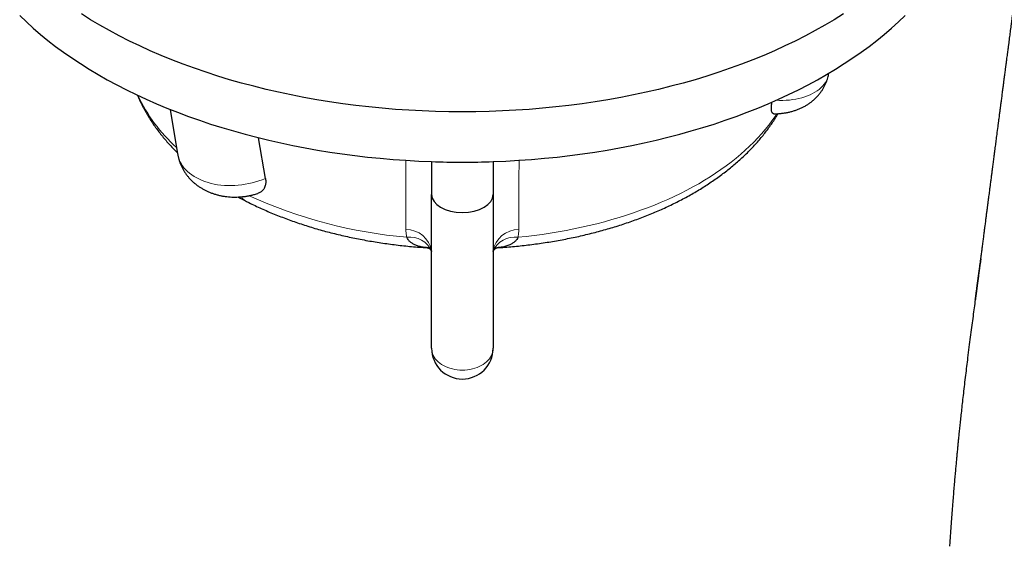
# Model space of a CAD drawing. Header units: millimetres. Extents: x 8 to 1329, y 12 to 1074.
# Tile 201 of 619: x 1136 to 1184, y 197 to 222. Entities that reach past the tile are written whole.
import ezdxf

# ---------------------------------------------------------------- set-up
doc = ezdxf.new("R2010")
doc.units = ezdxf.units.MM

msp = doc.modelspace()

# ---------------------------------------------------------------- linework, layer by layer
at = {"color": 7, "linetype": 'Continuous', "lineweight": 30}
for p, q in [((1175.403, 219.656), (1175.421, 219.738)), ((1143.292, 217.968), (1143.656, 215.793)), ((1147.941, 214.6), (1147.601, 216.587)), ((1156.043, 215.42), (1156.043, 213.82)), ((1159.043, 215.42), (1159.043, 213.82)), ((1156.043, 206.315), (1156.043, 213.82)), ((1159.043, 213.82), (1159.043, 206.315))]:
    msp.add_line(p, q, dxfattribs=at)
at = {"color": 252, "linetype": 'Continuous', "lineweight": 0}
msp.add_line((1154.79, 212.106), (1154.779, 215.482), dxfattribs=at)
at = {"color": 7, "linetype": 'Continuous', "lineweight": 30, "flags": 128}
for points in [[(1135.957, 222.545), (1136.281, 222.234), (1136.619, 221.927), (1136.97, 221.626), (1137.334, 221.329), (1137.711, 221.038), (1138.101, 220.753), (1138.503, 220.473), (1138.917, 220.199), (1139.342, 219.932), (1139.78, 219.67), (1140.228, 219.415), (1140.688, 219.167), (1141.158, 218.925), (1141.639, 218.691), (1142.129, 218.463), (1142.63, 218.243), (1143.14, 218.03), (1143.659, 217.824), (1144.186, 217.626), (1144.723, 217.436), (1145.267, 217.253), (1145.819, 217.079), (1146.379, 216.913), (1146.946, 216.754), (1147.519, 216.605), (1148.099, 216.463), (1148.685, 216.33), (1149.276, 216.206), (1149.873, 216.09), (1150.474, 215.983), (1151.08, 215.884), (1151.69, 215.795), (1152.304, 215.714), (1152.921, 215.643), (1153.541, 215.58), (1154.164, 215.526), (1154.788, 215.482), (1155.415, 215.446), (1156.043, 215.42)], [(1176.121, 222.619), (1175.677, 222.341), (1175.22, 222.07), (1174.752, 221.807), (1174.271, 221.55), (1173.779, 221.301), (1173.276, 221.06), (1172.762, 220.826), (1172.237, 220.6), (1171.703, 220.382), (1171.159, 220.172), (1170.605, 219.97), (1170.043, 219.777), (1169.472, 219.592), (1168.892, 219.416), (1168.305, 219.249), (1167.711, 219.091), (1167.11, 218.942), (1166.502, 218.802), (1165.888, 218.671), (1165.268, 218.55), (1164.643, 218.438), (1164.013, 218.335), (1163.379, 218.242), (1162.74, 218.159), (1162.099, 218.085), (1161.454, 218.021), (1160.806, 217.967), (1160.156, 217.922), (1159.504, 217.888), (1158.851, 217.863), (1158.197, 217.848), (1157.543, 217.843), (1156.888, 217.848), (1156.234, 217.863), (1155.581, 217.888), (1154.929, 217.922), (1154.28, 217.967), (1153.632, 218.021), (1152.987, 218.085), (1152.345, 218.159), (1151.707, 218.242), (1151.072, 218.335), (1150.442, 218.438), (1149.817, 218.55), (1149.197, 218.671), (1148.583, 218.802), (1147.976, 218.942), (1147.374, 219.091), (1146.78, 219.249), (1146.193, 219.416), (1145.614, 219.592), (1145.043, 219.777), (1144.48, 219.97), (1143.927, 220.172), (1143.383, 220.382), (1142.848, 220.6), (1142.324, 220.826), (1141.81, 221.06), (1141.306, 221.301), (1140.814, 221.55), (1140.334, 221.807), (1139.865, 222.07), (1139.408, 222.341), (1138.964, 222.619)], [(1159.043, 215.42), (1159.67, 215.446), (1160.297, 215.482), (1160.922, 215.526), (1161.544, 215.58), (1162.164, 215.643), (1162.781, 215.714), (1163.395, 215.795), (1164.005, 215.884), (1164.611, 215.983), (1165.213, 216.09), (1165.809, 216.206), (1166.401, 216.33), (1166.986, 216.463), (1167.566, 216.605), (1168.14, 216.754), (1168.706, 216.913), (1169.266, 217.079), (1169.818, 217.253), (1170.363, 217.436), (1170.899, 217.626), (1171.427, 217.824), (1171.946, 218.03), (1172.456, 218.243), (1172.956, 218.463), (1173.447, 218.691), (1173.927, 218.925), (1174.398, 219.167), (1174.857, 219.415), (1175.306, 219.67), (1175.743, 219.932), (1176.169, 220.199), (1176.583, 220.473), (1176.984, 220.753), (1177.374, 221.038), (1177.751, 221.329), (1178.115, 221.626), (1178.466, 221.927), (1178.804, 222.234), (1179.128, 222.545)]]:
    msp.add_lwpolyline(points, dxfattribs=at)
at = {"color": 252, "linetype": 'Continuous', "lineweight": 0, "flags": 128}
for points in [[(1172.841, 218.411), (1173.003, 218.405), (1173.17, 218.405), (1173.334, 218.411), (1173.496, 218.423), (1173.654, 218.441), (1173.808, 218.466), (1173.958, 218.497), (1174.103, 218.533), (1174.242, 218.576), (1174.375, 218.624), (1174.503, 218.677), (1174.623, 218.736), (1174.736, 218.8), (1174.842, 218.869), (1174.94, 218.943), (1175.029, 219.021), (1175.111, 219.104), (1175.183, 219.19), (1175.246, 219.28), (1175.301, 219.374), (1175.345, 219.47), (1175.38, 219.569), (1175.403, 219.656)], [(1160.252, 211.73), (1160.649, 211.771), (1161.043, 211.818), (1161.435, 211.871), (1161.825, 211.929), (1162.213, 211.993), (1162.597, 212.062), (1162.979, 212.136), (1163.357, 212.216), (1163.731, 212.302), (1164.102, 212.392), (1164.469, 212.488), (1164.832, 212.589), (1165.19, 212.695), (1165.544, 212.807), (1165.893, 212.923), (1166.236, 213.044), (1166.575, 213.17), (1166.908, 213.301), (1167.235, 213.436), (1167.556, 213.576), (1167.872, 213.721), (1168.181, 213.87), (1168.483, 214.024), (1168.779, 214.181), (1169.069, 214.343), (1169.351, 214.509), (1169.626, 214.679), (1169.893, 214.852), (1170.154, 215.03), (1170.406, 215.211), (1170.651, 215.396), (1170.888, 215.584), (1171.116, 215.775), (1171.337, 215.97), (1171.549, 216.167), (1171.753, 216.368), (1171.948, 216.571), (1172.134, 216.778), (1172.311, 216.986), (1172.48, 217.197), (1172.639, 217.411), (1172.789, 217.627), (1172.874, 217.756)], [(1143.656, 215.793), (1143.663, 215.757), (1143.69, 215.644), (1143.727, 215.534), (1143.773, 215.426), (1143.829, 215.321), (1143.894, 215.219), (1143.969, 215.121), (1144.052, 215.026), (1144.143, 214.936), (1144.243, 214.85), (1144.35, 214.769), (1144.466, 214.693), (1144.588, 214.623), (1144.717, 214.558), (1144.852, 214.499), (1144.993, 214.445), (1145.14, 214.398), (1145.291, 214.357), (1145.447, 214.322), (1145.607, 214.294), (1145.77, 214.273), (1145.936, 214.258), (1146.104, 214.251), (1146.274, 214.249), (1146.445, 214.255), (1146.616, 214.267), (1146.788, 214.286), (1146.959, 214.312), (1147.128, 214.344), (1147.296, 214.383), (1147.462, 214.428), (1147.625, 214.48), (1147.785, 214.537), (1147.941, 214.6)], [(1156.043, 206.315), (1156.048, 206.227), (1156.063, 206.139), (1156.089, 206.053), (1156.124, 205.969), (1156.169, 205.887), (1156.223, 205.808), (1156.287, 205.732), (1156.359, 205.66), (1156.439, 205.593), (1156.527, 205.531), (1156.621, 205.474), (1156.722, 205.423), (1156.829, 205.378), (1156.94, 205.339), (1157.056, 205.307), (1157.174, 205.282), (1157.296, 205.264), (1157.419, 205.253), (1157.543, 205.249), (1157.667, 205.253), (1157.79, 205.264), (1157.911, 205.282), (1158.03, 205.307), (1158.145, 205.339), (1158.257, 205.378), (1158.363, 205.423), (1158.464, 205.474), (1158.559, 205.531), (1158.646, 205.593), (1158.726, 205.66), (1158.798, 205.732), (1158.862, 205.808), (1158.916, 205.887), (1158.961, 205.969), (1158.997, 206.053), (1159.022, 206.139), (1159.038, 206.227), (1159.043, 206.315)]]:
    msp.add_lwpolyline(points, dxfattribs=at)
at = {"color": 252, "linetype": 'Continuous', "lineweight": 0}
for centre, radius, start, end in [((1149.106, 222.136), 8.165, 205.2632, 227.6362), ((1147.215, 213.942), 0.503, 208.4863, 241.7214), ((1156.828, 234.924), 23.28, 245.4101, 265.0843), ((1154.806, 210.854), 1.252, 9.1324, 90.7458), ((1154.991, 210.6), 1.141, 22.8423, 97.9646), ((1160.287, 210.844), 1.261, 89.6078, 170.514), ((1160.094, 210.6), 1.141, 82.0354, 157.1577)]:
    msp.add_arc(centre, radius, start, end, dxfattribs=at)
at = {"color": 7, "linetype": 'Continuous', "lineweight": 30}
for centre, radius, start, end in [((1157.543, 258.669), 43.276, 268.0136, 271.9864), ((1157.543, 206.315), 1.5, 180, 360)]:
    msp.add_arc(centre, radius, start, end, dxfattribs=at)
msp.add_ellipse((1157.543, 213.82), major_axis=(1.5, 0), ratio=0.586193, start_param=3.141593, end_param=6.283185, dxfattribs=at)
for points, knots in [([(1185.541, 230.765), (1185.532, 230.71), (1185.516, 230.606), (1185.494, 230.463), (1185.475, 230.341), (1185.46, 230.246), (1185.449, 230.173), (1185.437, 230.098), (1185.423, 230.008), (1185.406, 229.894), (1185.386, 229.767), (1185.364, 229.62), (1185.338, 229.448), (1185.314, 229.291), (1185.294, 229.16), (1185.281, 229.07), (1185.27, 228.996), (1185.261, 228.939), (1185.252, 228.881), (1185.241, 228.807), (1185.226, 228.706), (1185.208, 228.584), (1185.188, 228.451), (1185.168, 228.314), (1185.148, 228.179), (1185.129, 228.055), (1185.113, 227.941), (1185.098, 227.842), (1185.085, 227.75), (1185.073, 227.672), (1185.064, 227.606), (1185.055, 227.546), (1185.046, 227.486), (1185.036, 227.416), (1185.024, 227.334), (1185.011, 227.244), (1184.998, 227.151), (1184.985, 227.062), (1184.97, 226.96), (1184.954, 226.846), (1184.937, 226.726), (1184.923, 226.629), (1184.912, 226.557), (1184.905, 226.507), (1184.899, 226.462), (1184.893, 226.418), (1184.884, 226.358), (1184.872, 226.272), (1184.856, 226.162), (1184.836, 226.02), (1184.814, 225.863), (1184.791, 225.698), (1184.771, 225.557), (1184.757, 225.457), (1184.748, 225.391), (1184.742, 225.348), (1184.735, 225.298), (1184.726, 225.234), (1184.715, 225.155), (1184.703, 225.068), (1184.689, 224.963), (1184.673, 224.847), (1184.655, 224.722), (1184.64, 224.609), (1184.626, 224.509), (1184.614, 224.423), (1184.604, 224.349), (1184.595, 224.28), (1184.585, 224.205), (1184.573, 224.119), (1184.56, 224.023), (1184.546, 223.923), (1184.533, 223.823), (1184.519, 223.722), (1184.505, 223.616), (1184.49, 223.512), (1184.477, 223.415), (1184.467, 223.335), (1184.458, 223.268), (1184.449, 223.203), (1184.44, 223.135), (1184.43, 223.062), (1184.42, 222.985), (1184.408, 222.9), (1184.396, 222.806), (1184.383, 222.71), (1184.369, 222.603), (1184.353, 222.489), (1184.336, 222.355), (1184.316, 222.21), (1184.295, 222.052), (1184.275, 221.895), (1184.254, 221.743), (1184.234, 221.591), (1184.214, 221.439), (1184.194, 221.283), (1184.173, 221.123), (1184.149, 220.942), (1184.125, 220.763), (1184.104, 220.596), (1184.086, 220.464), (1184.072, 220.353), (1184.06, 220.26), (1184.049, 220.178), (1184.039, 220.105), (1184.03, 220.031), (1184.019, 219.949), (1184.006, 219.852), (1183.992, 219.743), (1183.977, 219.626), (1183.962, 219.516), (1183.95, 219.421), (1183.939, 219.339), (1183.929, 219.261), (1183.919, 219.18), (1183.907, 219.094), (1183.89, 218.958), (1183.865, 218.772), (1183.84, 218.576), (1183.819, 218.418), (1183.804, 218.305), (1183.791, 218.204), (1183.779, 218.113), (1183.769, 218.03), (1183.758, 217.947), (1183.746, 217.86), (1183.734, 217.763), (1183.72, 217.656), (1183.706, 217.553), (1183.694, 217.462), (1183.685, 217.393), (1183.677, 217.332), (1183.67, 217.271), (1183.661, 217.203), (1183.638, 217.027), (1183.611, 216.823), (1183.582, 216.596), (1183.562, 216.449), (1183.544, 216.306), (1183.525, 216.164), (1183.506, 216.02), (1183.487, 215.868), (1183.467, 215.717), (1183.448, 215.573), (1183.431, 215.441), (1183.415, 215.316), (1183.401, 215.209), (1183.389, 215.12), (1183.38, 215.053), (1183.373, 214.992), (1183.364, 214.929), (1183.354, 214.852), (1183.342, 214.759), (1183.329, 214.657), (1183.315, 214.551), (1183.301, 214.446), (1183.289, 214.348), (1183.278, 214.266), (1183.269, 214.199), (1183.26, 214.128), (1183.248, 214.038), (1183.233, 213.92), (1183.215, 213.782), (1183.195, 213.629), (1183.177, 213.49), (1183.162, 213.373), (1183.151, 213.29), (1183.142, 213.223), (1183.136, 213.17), (1183.13, 213.125), (1183.122, 213.068), (1183.113, 212.993), (1183.1, 212.898), (1183.087, 212.798), (1183.074, 212.696), (1183.06, 212.591), (1183.046, 212.479), (1183.031, 212.367), (1183.018, 212.267), (1183.007, 212.179), (1182.991, 212.056), (1182.969, 211.887), (1182.941, 211.669), (1182.916, 211.474), (1182.895, 211.315), (1182.88, 211.2), (1182.867, 211.099), (1182.853, 210.99), (1182.837, 210.859), (1182.816, 210.702), (1182.794, 210.53), (1182.775, 210.383), (1182.761, 210.272), (1182.752, 210.201), (1182.744, 210.135), (1182.735, 210.065), (1182.725, 209.989), (1182.713, 209.899), (1182.7, 209.798), (1182.686, 209.686), (1182.672, 209.576), (1182.659, 209.475), (1182.648, 209.389), (1182.638, 209.312), (1182.628, 209.234), (1182.618, 209.151), (1182.606, 209.057), (1182.593, 208.956), (1182.581, 208.864), (1182.573, 208.799), (1182.567, 208.75), (1182.561, 208.704), (1182.556, 208.671), (1182.554, 208.656), (1182.555, 208.66), (1182.56, 208.698), (1182.568, 208.757), (1182.577, 208.829), (1182.588, 208.91), (1182.599, 208.994), (1182.615, 209.119), (1182.639, 209.296), (1182.669, 209.526), (1182.701, 209.761), (1182.732, 209.992), (1182.762, 210.212), (1182.789, 210.41), (1182.808, 210.545), (1182.819, 210.624), (1182.823, 210.65), (1182.824, 210.663), (1182.825, 210.667), (1182.825, 210.669), (1182.825, 210.67), (1182.825, 210.67), (1182.825, 210.671), (1182.825, 210.67), (1182.825, 210.669), (1182.825, 210.665), (1182.823, 210.656), (1182.82, 210.634), (1182.814, 210.588), (1182.802, 210.499), (1182.78, 210.341), (1182.752, 210.138), (1182.72, 209.914), (1182.687, 209.672), (1182.651, 209.408), (1182.612, 209.123), (1182.575, 208.853), (1182.533, 208.543), (1182.485, 208.185), (1182.429, 207.764), (1182.37, 207.32), (1182.309, 206.852), (1182.246, 206.361), (1182.186, 205.885), (1182.13, 205.429), (1182.077, 204.994), (1182.024, 204.556), (1181.974, 204.127), (1181.928, 203.719), (1181.886, 203.342), (1181.848, 202.994), (1181.814, 202.675), (1181.782, 202.378), (1181.759, 202.15), (1181.742, 201.987), (1181.732, 201.887), (1181.724, 201.804), (1181.718, 201.743), (1181.714, 201.702), (1181.711, 201.676), (1181.709, 201.651), (1181.705, 201.608), (1181.698, 201.535), (1181.687, 201.427), (1181.673, 201.285), (1181.656, 201.11), (1181.637, 200.901), (1181.614, 200.659), (1181.589, 200.383), (1181.563, 200.087), (1181.535, 199.772), (1181.507, 199.441), (1181.478, 199.083), (1181.447, 198.698), (1181.415, 198.29), (1181.383, 197.859), (1181.351, 197.406), (1181.323, 197.002), (1181.306, 196.749), (1181.3, 196.656)], [0, 0, 0, 0, 0.0042827, 0.0081163, 0.0112548, 0.0137972, 0.0155769, 0.0169762, 0.0196856, 0.0226674, 0.0259256, 0.0297288, 0.034239, 0.0394562, 0.0421503, 0.0445805, 0.0465371, 0.0480203, 0.0490966, 0.0511597, 0.0538417, 0.0571428, 0.0607974, 0.0644195, 0.0680056, 0.0715559, 0.0743202, 0.0770429, 0.0794879, 0.0815851, 0.0833346, 0.084738, 0.0863345, 0.0881361, 0.0903681, 0.0928929, 0.095359, 0.097749, 0.1000629, 0.1035453, 0.1068344, 0.1097463, 0.1112687, 0.1126223, 0.1138074, 0.1148476, 0.1161813, 0.1186193, 0.1217989, 0.1250217, 0.1300498, 0.1344912, 0.1383124, 0.1414298, 0.1425992, 0.1436356, 0.1449187, 0.146645, 0.1488142, 0.1512987, 0.1537015, 0.1573602, 0.1607302, 0.1638114, 0.166542, 0.1688696, 0.1707941, 0.1725884, 0.1745087, 0.1769225, 0.1796291, 0.182353, 0.1850927, 0.1878482, 0.1906195, 0.1937504, 0.1964185, 0.1985997, 0.2002942, 0.2019521, 0.2039909, 0.2058607, 0.207973, 0.2103298, 0.212931, 0.2157474, 0.2182635, 0.2217794, 0.2251654, 0.2294395, 0.2338595, 0.2382502, 0.242519, 0.2465877, 0.2509223, 0.2552517, 0.2596566, 0.2643916, 0.2704479, 0.2747883, 0.2784799, 0.2815496, 0.2841835, 0.2864176, 0.2884244, 0.2903758, 0.2927208, 0.2954497, 0.2985581, 0.3020457, 0.3053718, 0.3080153, 0.310145, 0.3123384, 0.3146508, 0.31711, 0.3197191, 0.3262591, 0.3330927, 0.3365007, 0.3398298, 0.3427774, 0.3451833, 0.3476138, 0.3498026, 0.3522528, 0.3550039, 0.3580579, 0.361357, 0.3637672, 0.3657098, 0.3672463, 0.3689142, 0.3708389, 0.3730192, 0.3837073, 0.387968, 0.3920263, 0.3959659, 0.3999032, 0.4038886, 0.4079933, 0.4125695, 0.4163319, 0.4199539, 0.4234298, 0.4266694, 0.4288611, 0.4307289, 0.4322728, 0.4338386, 0.4359567, 0.4385954, 0.4414345, 0.4443285, 0.4472773, 0.4500959, 0.4523714, 0.4540629, 0.4555438, 0.4581784, 0.4614288, 0.465208, 0.4693719, 0.4739184, 0.4765521, 0.478879, 0.4807074, 0.4820374, 0.4831521, 0.484399, 0.4866279, 0.4891858, 0.49212, 0.4946737, 0.4974955, 0.5005854, 0.5037794, 0.5064968, 0.5087104, 0.5108705, 0.5163663, 0.5223043, 0.5284379, 0.5319959, 0.535084, 0.5376815, 0.5401651, 0.5438896, 0.5481906, 0.5528553, 0.5577777, 0.5599995, 0.5618221, 0.5634946, 0.5654616, 0.5676287, 0.5698701, 0.5729654, 0.5761034, 0.5792746, 0.5821397, 0.5844973, 0.5865768, 0.5888879, 0.5915094, 0.59423, 0.5974062, 0.6006269, 0.6028525, 0.6047708, 0.6063125, 0.607672, 0.6090717, 0.6104834, 0.6119422, 0.6136441, 0.6153569, 0.6170523, 0.6188285, 0.6205749, 0.6249635, 0.6301373, 0.6353458, 0.6403511, 0.645443, 0.649757, 0.6534199, 0.6543485, 0.6549421, 0.6551163, 0.6551779, 0.6552041, 0.6552285, 0.6552523, 0.6552768, 0.6553323, 0.6554021, 0.6554898, 0.655818, 0.6562956, 0.6573549, 0.6595143, 0.6633006, 0.6698399, 0.6754385, 0.6808111, 0.6885217, 0.6957168, 0.7023991, 0.7086823, 0.7184184, 0.7287244, 0.7396005, 0.751047, 0.7630644, 0.7756534, 0.7859461, 0.7965926, 0.8075462, 0.818118, 0.8280795, 0.8374307, 0.8457873, 0.8535872, 0.8608297, 0.8675139, 0.8702779, 0.8727736, 0.8747942, 0.8763391, 0.8772192, 0.8778056, 0.878236, 0.8790902, 0.8809159, 0.8835561, 0.8870106, 0.8912792, 0.8963615, 0.9022568, 0.9089642, 0.9164824, 0.9239059, 0.9319773, 0.9406944, 0.9500546, 0.9600546, 0.970495, 0.9815443, 0.9931972, 1, 1, 1, 1]), ([(1172.736, 217.754), (1172.754, 217.754), (1172.828, 217.753), (1172.957, 217.759), (1173.124, 217.774), (1173.289, 217.797), (1173.453, 217.828), (1173.614, 217.868), (1173.772, 217.916), (1173.926, 217.973), (1174.075, 218.038), (1174.218, 218.11), (1174.355, 218.19), (1174.485, 218.277), (1174.607, 218.371), (1174.722, 218.471), (1174.829, 218.577), (1174.929, 218.688), (1175.019, 218.803), (1175.102, 218.924), (1175.176, 219.048), (1175.242, 219.176), (1175.298, 219.306), (1175.346, 219.44), (1175.381, 219.557), (1175.396, 219.629), (1175.402, 219.656)], [0, 0, 0, 0, 0.0148821, 0.0609626, 0.1072876, 0.1538261, 0.2005047, 0.2471982, 0.2937775, 0.3401065, 0.3860586, 0.4315321, 0.4764581, 0.5208011, 0.5645546, 0.6077334, 0.6503668, 0.6924922, 0.7341511, 0.7753861, 0.8162394, 0.8567523, 0.8969649, 0.936916, 0.9766435, 1, 1, 1, 1]), ([(1141.696, 218.667), (1141.704, 218.648), (1141.743, 218.551), (1141.822, 218.378), (1141.933, 218.149), (1142.053, 217.922), (1142.183, 217.697), (1142.32, 217.474), (1142.467, 217.252), (1142.622, 217.033), (1142.785, 216.816), (1142.957, 216.601), (1143.137, 216.389), (1143.326, 216.18), (1143.495, 216.001), (1143.605, 215.893), (1143.646, 215.853)], [0, 0, 0, 0, 0.018993, 0.094946, 0.171229, 0.247851, 0.324817, 0.402128, 0.47978, 0.557765, 0.636072, 0.714683, 0.793583, 0.872749, 0.95216, 1, 1, 1, 1]), ([(1172.736, 217.755), (1172.731, 217.754), (1172.715, 217.753), (1172.69, 217.764), (1172.663, 217.788), (1172.641, 217.826), (1172.625, 217.878), (1172.615, 217.942), (1172.612, 218.014), (1172.614, 218.093), (1172.623, 218.184), (1172.633, 218.262), (1172.643, 218.313), (1172.646, 218.327)], [0, 0, 0, 0, 0.039173, 0.147748, 0.252879, 0.358863, 0.467714, 0.57763, 0.671746, 0.766607, 0.863896, 0.962051, 1, 1, 1, 1]), ([(1159.244, 211.219), (1159.337, 211.225), (1159.556, 211.238), (1159.9, 211.267), (1160.276, 211.302), (1160.65, 211.343), (1161.023, 211.389), (1161.394, 211.44), (1161.763, 211.496), (1162.13, 211.558), (1162.495, 211.625), (1162.857, 211.697), (1163.216, 211.774), (1163.572, 211.856), (1163.926, 211.943), (1164.276, 212.035), (1164.622, 212.133), (1164.965, 212.235), (1165.304, 212.342), (1165.639, 212.454), (1165.97, 212.571), (1166.297, 212.692), (1166.619, 212.819), (1166.937, 212.95), (1167.249, 213.086), (1167.557, 213.227), (1167.859, 213.372), (1168.156, 213.522), (1168.447, 213.676), (1168.732, 213.835), (1169.012, 213.998), (1169.286, 214.165), (1169.553, 214.337), (1169.814, 214.513), (1170.068, 214.693), (1170.315, 214.877), (1170.555, 215.065), (1170.788, 215.256), (1171.014, 215.452), (1171.232, 215.651), (1171.443, 215.853), (1171.646, 216.059), (1171.84, 216.268), (1172.027, 216.481), (1172.205, 216.696), (1172.375, 216.913), (1172.536, 217.134), (1172.689, 217.356), (1172.823, 217.565), (1172.903, 217.7), (1172.937, 217.76)], [0, 0, 0, 0, 0.015453, 0.036414, 0.057379, 0.078348, 0.099322, 0.120302, 0.141289, 0.162282, 0.183283, 0.204293, 0.225311, 0.246338, 0.267376, 0.288424, 0.309483, 0.330553, 0.351635, 0.372729, 0.393835, 0.414954, 0.436085, 0.457229, 0.478384, 0.499552, 0.52073, 0.541919, 0.563117, 0.584323, 0.605535, 0.626751, 0.647969, 0.669186, 0.690397, 0.711599, 0.732788, 0.75396, 0.775108, 0.796227, 0.817311, 0.838355, 0.859351, 0.880292, 0.901173, 0.921987, 0.942727, 0.963389, 0.983967, 1, 1, 1, 1]), ([(1143.657, 215.793), (1143.66, 215.774), (1143.67, 215.708), (1143.697, 215.596), (1143.736, 215.46), (1143.785, 215.326), (1143.841, 215.195), (1143.905, 215.068), (1143.976, 214.945), (1144.055, 214.826), (1144.142, 214.712), (1144.235, 214.602), (1144.335, 214.498), (1144.441, 214.398), (1144.554, 214.305), (1144.673, 214.217), (1144.798, 214.135), (1144.929, 214.059), (1145.065, 213.989), (1145.206, 213.927), (1145.352, 213.871), (1145.502, 213.822), (1145.656, 213.781), (1145.813, 213.747), (1145.974, 213.72), (1146.136, 213.702), (1146.3, 213.691), (1146.465, 213.688), (1146.63, 213.692), (1146.796, 213.705), (1146.961, 213.724), (1147.125, 213.752), (1147.288, 213.787), (1147.438, 213.826), (1147.532, 213.857), (1147.573, 213.87)], [0, 0, 0, 0, 0.011925, 0.041136, 0.070278, 0.099376, 0.128457, 0.15755, 0.186682, 0.215884, 0.245185, 0.274618, 0.304213, 0.334, 0.364011, 0.39427, 0.424801, 0.455619, 0.486733, 0.518141, 0.549832, 0.581782, 0.613959, 0.646326, 0.678843, 0.711471, 0.744177, 0.776929, 0.809716, 0.842532, 0.875382, 0.908277, 0.941229, 0.974247, 1, 1, 1, 1]), ([(1147.941, 214.6), (1147.945, 214.568), (1147.955, 214.505), (1147.957, 214.414), (1147.95, 214.328), (1147.933, 214.241), (1147.903, 214.155), (1147.854, 214.068), (1147.794, 213.998), (1147.727, 213.943), (1147.662, 213.905), (1147.61, 213.881), (1147.579, 213.872), (1147.573, 213.87)], [0, 0, 0, 0, 0.087415, 0.175836, 0.264258, 0.35455, 0.463767, 0.574151, 0.708446, 0.798818, 0.889194, 0.980664, 1, 1, 1, 1]), ([(1146.61, 213.693), (1146.643, 213.675), (1146.764, 213.608), (1146.887, 213.545), (1146.976, 213.499)], [0, 0, 0, 0, 0.2728947, 1, 1, 1, 1]), ([(1146.976, 213.499), (1147.029, 213.472), (1147.18, 213.395), (1147.433, 213.272), (1147.739, 213.13), (1148.05, 212.992), (1148.366, 212.86), (1148.686, 212.732), (1149.011, 212.609), (1149.341, 212.49), (1149.675, 212.377), (1150.013, 212.268), (1150.354, 212.164), (1150.7, 212.065), (1151.049, 211.972), (1151.401, 211.883), (1151.757, 211.799), (1152.115, 211.72), (1152.476, 211.647), (1152.84, 211.579), (1153.207, 211.515), (1153.575, 211.457), (1153.945, 211.404), (1154.318, 211.357), (1154.692, 211.314), (1155.067, 211.277), (1155.444, 211.245), (1155.721, 211.225), (1155.873, 211.216), (1155.898, 211.215)], [0, 0, 0, 0, 0.020781, 0.059852, 0.098905, 0.137943, 0.176963, 0.215964, 0.254946, 0.293907, 0.332849, 0.371769, 0.41067, 0.44955, 0.48841, 0.527252, 0.566075, 0.604881, 0.643671, 0.682444, 0.721203, 0.759949, 0.798682, 0.837403, 0.876114, 0.914817, 0.953511, 0.992198, 1, 1, 1, 1]), ([(1155.898, 211.217), (1155.863, 211.219), (1155.754, 211.223), (1155.585, 211.25), (1155.396, 211.294), (1155.231, 211.355), (1155.091, 211.43), (1154.978, 211.517), (1154.889, 211.616), (1154.851, 211.693), (1154.833, 211.73)], [0, 0, 0, 0, 0.079049, 0.241768, 0.392971, 0.533068, 0.662704, 0.782813, 0.894682, 1, 1, 1, 1]), ([(1160.252, 211.73), (1160.234, 211.693), (1160.197, 211.616), (1160.107, 211.517), (1159.994, 211.43), (1159.848, 211.352), (1159.667, 211.287), (1159.512, 211.253), (1159.403, 211.236), (1159.349, 211.229), (1159.294, 211.223), (1159.252, 211.219), (1159.227, 211.217), (1159.222, 211.217)], [0, 0, 0, 0, 0.108108, 0.222942, 0.346236, 0.479313, 0.641125, 0.817314, 0.858919, 0.901281, 0.944403, 0.988288, 1, 1, 1, 1]), ([(1155.864, 211.218), (1155.863, 211.219), (1155.863, 211.219), (1155.87, 211.216), (1155.881, 211.211), (1155.897, 211.203), (1155.917, 211.191), (1155.938, 211.176), (1155.958, 211.159), (1155.973, 211.144), (1155.987, 211.13), (1156, 211.114), (1156.012, 211.098), (1156.022, 211.083), (1156.029, 211.07), (1156.036, 211.056), (1156.041, 211.045), (1156.042, 211.041), (1156.043, 211.04)], [0, 0, 0, 0, 0.067963, 0.142636, 0.214161, 0.288004, 0.37266, 0.450058, 0.519111, 0.574336, 0.624054, 0.673761, 0.735927, 0.798309, 0.840804, 0.902338, 0.982716, 1, 1, 1, 1]), ([(1159.043, 211.04), (1159.043, 211.041), (1159.044, 211.045), (1159.049, 211.056), (1159.056, 211.07), (1159.062, 211.08), (1159.068, 211.089), (1159.073, 211.097), (1159.079, 211.106), (1159.086, 211.114), (1159.093, 211.123), (1159.102, 211.133), (1159.113, 211.145), (1159.129, 211.16), (1159.148, 211.176), (1159.169, 211.191), (1159.188, 211.203), (1159.204, 211.211), (1159.216, 211.216), (1159.222, 211.219), (1159.223, 211.219), (1159.223, 211.219)], [0, 0, 0, 0, 0.017271, 0.097592, 0.158037, 0.200213, 0.230895, 0.261396, 0.291866, 0.322285, 0.352699, 0.383132, 0.430947, 0.485248, 0.552397, 0.626892, 0.711487, 0.785277, 0.856749, 0.931369, 1, 1, 1, 1])]:
    msp.add_open_spline(points, degree=3, knots=knots, dxfattribs=at)
at = {"color": 252, "linetype": 'Continuous', "lineweight": 0}
for points, knots in [([(1160.306, 215.485), (1160.306, 215.43), (1160.303, 214.303), (1160.299, 213.177), (1160.295, 212.106)], [0, 0, 0, 0, 0.048506, 1, 1, 1, 1]), ([(1154.833, 211.73), (1154.819, 211.8), (1154.795, 211.926), (1154.791, 212.051), (1154.79, 212.106)], [0, 0, 0, 0, 0.5599955, 1, 1, 1, 1]), ([(1160.295, 212.106), (1160.293, 212.036), (1160.289, 211.911), (1160.263, 211.785), (1160.252, 211.73)], [0, 0, 0, 0, 0.560005, 1, 1, 1, 1])]:
    msp.add_open_spline(points, degree=3, knots=knots, dxfattribs=at)

doc.saveas('drawing.dxf')
